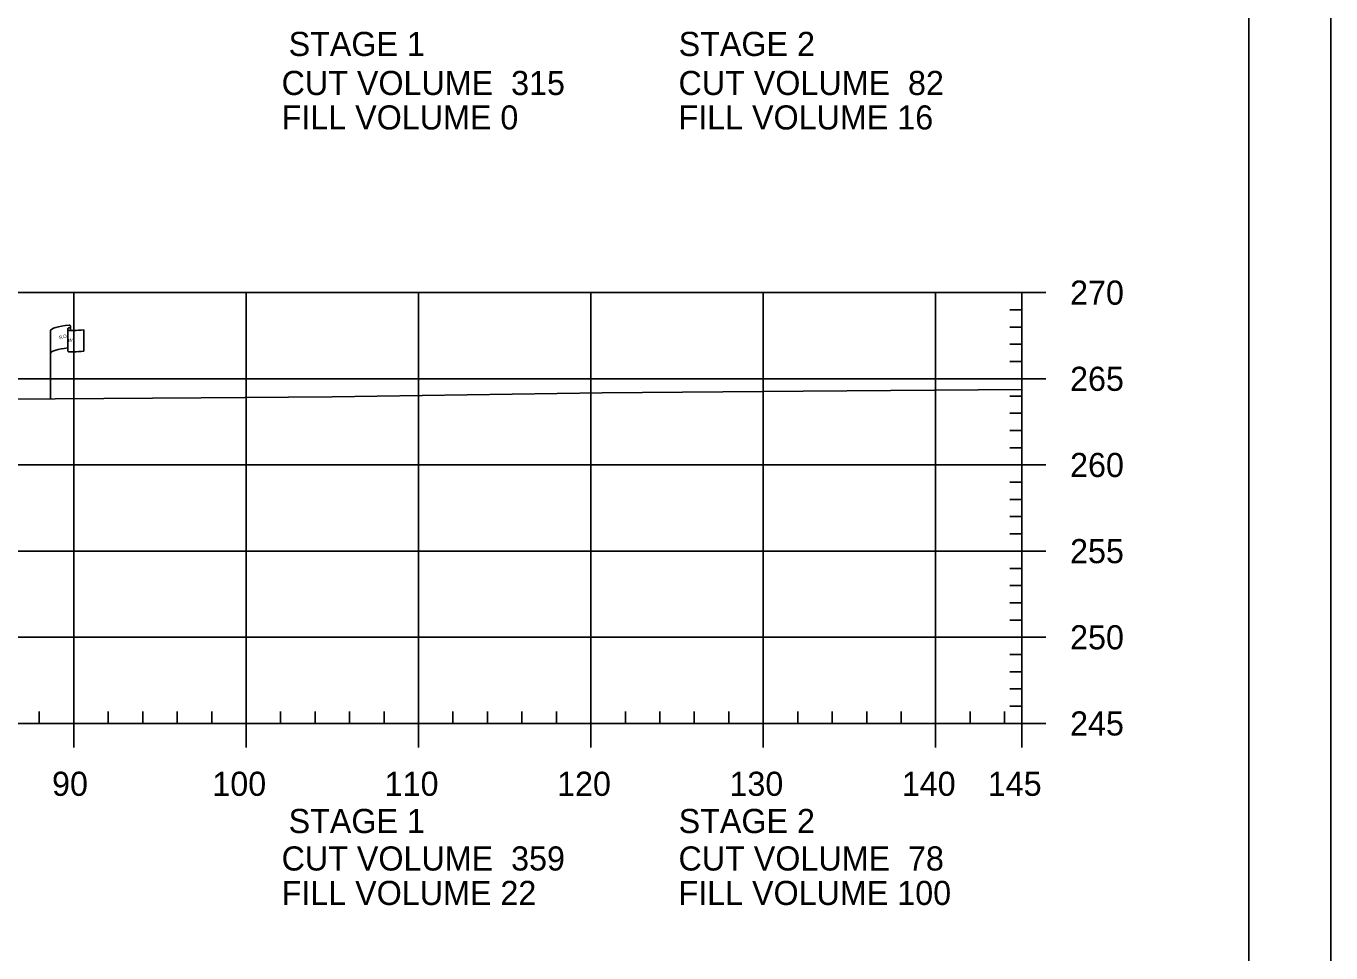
# Model space of a CAD drawing. Extents: x 1365647 to 1367999, y 387113 to 400173.
# Drawn here: x 1365981.3 to 1366057, y 394946.2 to 395000 of the extents above; entities that cross this region are included whole.
import ezdxf

# ---------------------------------------------------------------- set-up
doc = ezdxf.new("R2010")
doc.units = 0
for name, color, linetype in [('E_Existing ROW', 7, 'Continuous'), ('R_Axis', 7, 'Continuous'), ('R_Axis Annot', 7, 'Continuous'), ('R_Border', 7, 'Continuous'), ('R_Exist Surface', 7, 'Continuous'), ('R_Grid', 7, 'Continuous'), ('R_No Plot', 7, 'Continuous')]:
    doc.layers.add(name, color=color, linetype=linetype)

msp = doc.modelspace()

# ---------------------------------------------------------------- linework, layer by layer
at = {"layer": 'E_Existing ROW'}
for p, q in [((1365982.749, 394978.382), (1365982.749, 394982.332)), ((1365983.745, 394982.427), (1365983.745, 394982.413)), ((1365983.745, 394982.413), (1365983.745, 394981.187)), ((1365983.912, 394982.583), (1365983.912, 394982.343)), ((1365984.68, 394982.389), (1365984.68, 394981.149))]:
    msp.add_line(p, q, dxfattribs=at)
for centre, radius, start, end in [((1365983.822, 394982.427), 0.078, 88.6458, 274.28284), ((1365983.834, 394982.583), 0.0783, 263.07118, 93.95638), ((1365983.823, 394981.187), 0.0783, 180, 273.95638)]:
    msp.add_arc(centre, radius, start, end, dxfattribs=at)
for centre, major_axis, ratio, start_param, end_param in [((1365984.331, 394982.376), (-1.582, -0.043), 0.19887, 5.030368, 6.283185), ((1365985.038, 394982.491), (-1.227, -0.134), 0.052933, 0.159456, 1.268315), ((1365984.326, 394981.058), (-1.582, -0.043), 0.19887, 5.083035, 6.194897), ((1365985.038, 394981.251), (-1.227, -0.134), 0.052933, 0.159456, 1.268315)]:
    msp.add_ellipse(centre, major_axis=major_axis, ratio=ratio, start_param=start_param, end_param=end_param, dxfattribs=at)
at = {"layer": 'R_Axis'}
for p, q in [((1366039.095, 394959.547), (1366039.095, 394984.547)), ((1366040.495, 394984.547), (1366039.095, 394984.547)), ((1366039.095, 394983.547), (1366038.395, 394983.547)), ((1366039.095, 394982.547), (1366038.395, 394982.547)), ((1366039.095, 394981.547), (1366038.395, 394981.547)), ((1366039.095, 394980.547), (1366038.395, 394980.547)), ((1366040.495, 394979.547), (1366039.095, 394979.547)), ((1366039.095, 394978.547), (1366038.395, 394978.547)), ((1366039.095, 394977.547), (1366038.395, 394977.547)), ((1366039.095, 394976.547), (1366038.395, 394976.547)), ((1366039.095, 394975.547), (1366038.395, 394975.547)), ((1366040.495, 394974.547), (1366039.095, 394974.547)), ((1366039.095, 394973.547), (1366038.395, 394973.547)), ((1366039.095, 394972.547), (1366038.395, 394972.547)), ((1366039.095, 394971.547), (1366038.395, 394971.547)), ((1366039.095, 394970.547), (1366038.395, 394970.547)), ((1366040.495, 394969.547), (1366039.095, 394969.547)), ((1366039.095, 394968.547), (1366038.395, 394968.547)), ((1366039.095, 394967.547), (1366038.395, 394967.547)), ((1366039.095, 394966.547), (1366038.395, 394966.547)), ((1366039.095, 394965.547), (1366038.395, 394965.547)), ((1366040.495, 394964.547), (1366039.095, 394964.547)), ((1366039.095, 394963.547), (1366038.395, 394963.547)), ((1366039.095, 394962.547), (1366038.395, 394962.547)), ((1366039.095, 394961.547), (1366038.395, 394961.547)), ((1365982.095, 394959.547), (1365982.095, 394960.247)), ((1365986.095, 394959.547), (1365986.095, 394960.247)), ((1365988.095, 394959.547), (1365988.095, 394960.247)), ((1365990.095, 394959.547), (1365990.095, 394960.247)), ((1365992.095, 394959.547), (1365992.095, 394960.247)), ((1365996.095, 394959.547), (1365996.095, 394960.247)), ((1365998.095, 394959.547), (1365998.095, 394960.247)), ((1366000.095, 394959.547), (1366000.095, 394960.247)), ((1366002.095, 394959.547), (1366002.095, 394960.247)), ((1366006.095, 394959.547), (1366006.095, 394960.247)), ((1366008.095, 394959.547), (1366008.095, 394960.247)), ((1366010.095, 394959.547), (1366010.095, 394960.247)), ((1366012.095, 394959.547), (1366012.095, 394960.247)), ((1366016.095, 394959.547), (1366016.095, 394960.247)), ((1366018.095, 394959.547), (1366018.095, 394960.247)), ((1366020.095, 394959.547), (1366020.095, 394960.247)), ((1366022.095, 394959.547), (1366022.095, 394960.247)), ((1366026.095, 394959.547), (1366026.095, 394960.247)), ((1366028.095, 394959.547), (1366028.095, 394960.247)), ((1366030.095, 394959.547), (1366030.095, 394960.247)), ((1366032.095, 394959.547), (1366032.095, 394960.247)), ((1366036.095, 394959.547), (1366036.095, 394960.247)), ((1366038.095, 394959.547), (1366038.095, 394960.247)), ((1366039.095, 394960.547), (1366038.395, 394960.547)), ((1365749.095, 394959.547), (1366039.095, 394959.547)), ((1365984.095, 394958.147), (1365984.095, 394959.547)), ((1365994.095, 394958.147), (1365994.095, 394959.547)), ((1366004.095, 394958.147), (1366004.095, 394959.547)), ((1366014.095, 394958.147), (1366014.095, 394959.547)), ((1366024.095, 394958.147), (1366024.095, 394959.547)), ((1366034.095, 394958.147), (1366034.095, 394959.547)), ((1366039.095, 394958.147), (1366039.095, 394959.547)), ((1366040.495, 394959.547), (1366039.095, 394959.547))]:
    msp.add_line(p, q, dxfattribs=at)
at = {"layer": 'R_Border'}
msp.add_line((1366052.275, 394843.547), (1366052.275, 395049.007), dxfattribs=at)
at = {"layer": 'R_Exist Surface'}
msp.add_lwpolyline([(1365980.184, 394978.362), (1365991.493, 394978.447), (1365999.085, 394978.503), (1366014.743, 394978.73), (1366026.411, 394978.828), (1366039.095, 394978.933)], dxfattribs=at)
at = {"layer": 'R_Grid'}
for p, q in [((1365749.095, 394984.547), (1366039.095, 394984.547)), ((1365984.095, 394959.547), (1365984.095, 394984.547)), ((1365994.095, 394959.547), (1365994.095, 394984.547)), ((1366004.095, 394959.547), (1366004.095, 394984.547)), ((1366014.095, 394959.547), (1366014.095, 394984.547)), ((1366024.095, 394959.547), (1366024.095, 394984.547)), ((1366034.095, 394959.547), (1366034.095, 394984.547)), ((1366039.095, 394959.547), (1366039.095, 394984.547)), ((1365749.095, 394979.547), (1366039.095, 394979.547)), ((1365749.095, 394974.547), (1366039.095, 394974.547)), ((1365749.095, 394969.547), (1366039.095, 394969.547)), ((1365749.095, 394964.547), (1366039.095, 394964.547)), ((1365749.095, 394959.547), (1366039.095, 394959.547))]:
    msp.add_line(p, q, dxfattribs=at)
at = {"layer": 'R_No Plot'}
msp.add_lwpolyline([(1365723.687, 395052.901), (1366057.027, 395052.901), (1366057.027, 394839.564), (1365723.687, 394839.564)], close=True, dxfattribs=at)

# ---------------------------------------------------------------- texts
at = {"layer": 'E_Existing ROW'}
for s, height, rotation, p in [(' O', 0.2, 9.98841, (1365983.414, 394981.879)), ('DWB 11-9-07', 0.001, 90, (1365983.912, 394982.343)), ('R ', 0.2, 9.98841, (1365983.269, 394981.834)), ('W', 0.2, 351.17882, (1365983.744, 394981.71)), ('DWB 11-9-07', 0.001, 5.07169, (1365984.67, 394981.149)), ('DWB 11-9-07', 0.001, 90, (1365982.749, 394978.382))]:
    msp.add_text(s, height=height, rotation=rotation, dxfattribs=at).set_placement(p)
at = {"layer": 'R_Axis Annot'}
for s, p in [('STAGE 1', (1365996.559, 394998.278)), ('STAGE 2', (1366019.187, 394998.278)), ('CUT VOLUME  315', (1365996.152, 394996.013)), ('CUT VOLUME  82', (1366019.178, 394996.013)), ('FILL VOLUME 0', (1365996.152, 394994.013)), ('FILL VOLUME 16', (1366019.178, 394994.013)), ('270', (1366041.895, 394983.847)), ('265', (1366041.895, 394978.847)), ('260', (1366041.895, 394973.847)), ('255', (1366041.895, 394968.847)), ('250', (1366041.895, 394963.847)), ('245', (1366041.895, 394958.847)), ('90', (1365982.833, 394955.347)), ('100', (1365992.133, 394955.347)), ('110', (1366002.133, 394955.347)), ('120', (1366012.133, 394955.347)), ('130', (1366022.133, 394955.347)), ('140', (1366032.133, 394955.347)), ('145', (1366037.121, 394955.347)), ('STAGE 1', (1365996.559, 394953.187)), ('STAGE 2', (1366019.187, 394953.187)), ('CUT VOLUME  359', (1365996.152, 394951.013)), ('CUT VOLUME  78', (1366019.178, 394951.013)), ('FILL VOLUME 22', (1365996.152, 394949.013)), ('FILL VOLUME 100', (1366019.178, 394949.013))]:
    msp.add_text(s, height=1.4, dxfattribs=at).set_placement(p)

doc.saveas('drawing.dxf')
